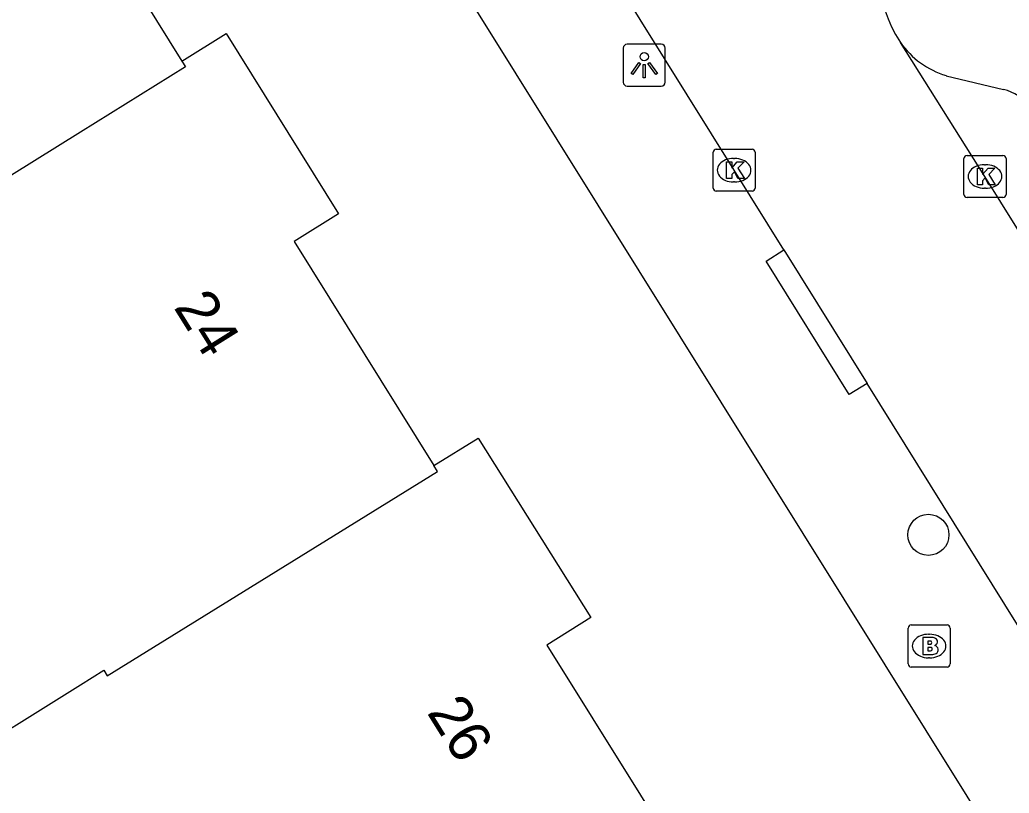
# Model space of a CAD drawing. Extents: x 158838 to 160074, y 386376 to 387776.
# Drawn here: x 158998.56 to 159022.08, y 387110.18 to 387128.56 of the extents above; entities that cross this region are included whole.
import ezdxf

# ---------------------------------------------------------------- set-up
doc = ezdxf.new("R2010")
doc.units = 0
for name, color, linetype in [('IMGEO_Boom', 7, 'Continuous'), ('IMGEO_Brandkraan', 7, 'Continuous'), ('IMGEO_Kolk', 7, 'Continuous'), ('IMGEO_Lichtpunt', 7, 'Continuous'), ('IMGEO_Pand', 7, 'Continuous'), ('IMGEO_Pand_nummerreeks', 7, 'Continuous'), ('IMGEO_Rijbaan_lokaal_open', 7, 'Continuous'), ('IMGEO_Voetpad_open', 7, 'Continuous')]:
    doc.layers.add(name, color=color, linetype=linetype)

msp = doc.modelspace()

# ---------------------------------------------------------------- linework, layer by layer
at = {"layer": 'IMGEO_Boom'}
msp.add_circle((159020.162, 387116.32), 0.489, dxfattribs=at)
at = {"layer": 'IMGEO_Brandkraan'}
for p, q in [((159019.753, 387114.177), (159020.605, 387114.177)), ((159019.678, 387113.251), (159019.678, 387114.103)), ((159020.166, 387113.957), (159020.191, 387113.957)), ((159020.679, 387114.103), (159020.679, 387113.251)), ((159020.605, 387113.177), (159019.753, 387113.177)), ((159020.189, 387113.397), (159020.164, 387113.397))]:
    msp.add_line(p, q, dxfattribs=at)
for points in [[(159019.753, 387114.177), (159020.605, 387114.177)], [(159019.678, 387113.251), (159019.678, 387114.103)], [(159020.679, 387114.103), (159020.679, 387113.251)], [(159020.026, 387113.877), (159020.026, 387113.477), (159020.239, 387113.477)], [(159020.257, 387113.877), (159020.026, 387113.877)], [(159020.205, 387113.796), (159020.151, 387113.796), (159020.151, 387113.72)], [(159020.151, 387113.72), (159020.204, 387113.72)], [(159020.213, 387113.644), (159020.151, 387113.644), (159020.151, 387113.563)], [(159020.151, 387113.563), (159020.213, 387113.563)], [(159020.605, 387113.177), (159019.753, 387113.177)]]:
    msp.add_lwpolyline(points, dxfattribs=at)
for centre, radius, start, end in [((159019.755, 387114.101), 0.0765, 91.552, 178.448), ((159019.755, 387114.101), 0.0765, 91.552, 178.448), ((159020.603, 387114.101), 0.0765, 1.552, 88.448), ((159020.603, 387114.101), 0.0765, 1.552, 88.448), ((159020.206, 387113.758), 0.0379, 267.8285, 90.9355), ((159020.261, 387113.732), 0.145, 59.4692, 91.5367), ((159020.286, 387113.779), 0.0922, 285.5137, 58.1501), ((159020.291, 387113.587), 0.105, 301.3115, 78.989), ((159020.214, 387113.603), 0.0404, 269.8759, 90.5077), ((159020.245, 387113.728), 0.251, 268.6676, 293.5347), ((159019.755, 387113.253), 0.0765, 181.552, 268.448), ((159019.755, 387113.253), 0.0765, 181.552, 268.448), ((159020.603, 387113.253), 0.0765, 271.552, 358.448), ((159020.603, 387113.253), 0.0765, 271.552, 358.448)]:
    msp.add_arc(centre, radius, start, end, dxfattribs=at)
for centre, major_axis, ratio, start_param, end_param in [((159020.165, 387113.677), (-0.387, 0.002), 0.722429, 4.712389, 7.853982), ((159020.19, 387113.677), (-0.39, 0.002), 0.717154, 1.570796, 4.712389)]:
    msp.add_ellipse(centre, major_axis=major_axis, ratio=ratio, start_param=start_param, end_param=end_param, dxfattribs=at)
at = {"layer": 'IMGEO_Kolk'}
for p, q in [((159015.042, 387124.562), (159015.042, 387125.414)), ((159015.117, 387125.488), (159015.969, 387125.488)), ((159016.043, 387125.414), (159016.043, 387124.562)), ((159015.53, 387125.268), (159015.555, 387125.268)), ((159021.007, 387124.413), (159021.007, 387125.265)), ((159021.082, 387125.339), (159021.934, 387125.339)), ((159022.008, 387125.265), (159022.008, 387124.413)), ((159021.495, 387125.119), (159021.52, 387125.119)), ((159015.553, 387124.708), (159015.528, 387124.708)), ((159015.969, 387124.488), (159015.117, 387124.488)), ((159021.518, 387124.559), (159021.493, 387124.559)), ((159021.934, 387124.339), (159021.082, 387124.339))]:
    msp.add_line(p, q, dxfattribs=at)
for points in [[(159015.042, 387124.562), (159015.042, 387125.414)], [(159015.117, 387125.488), (159015.969, 387125.488)], [(159016.043, 387125.414), (159016.043, 387124.562)], [(159015.363, 387125.188), (159015.486, 387125.188), (159015.486, 387125.037), (159015.616, 387125.188), (159015.78, 387125.188), (159015.634, 387125.037), (159015.787, 387124.788), (159015.635, 387124.788), (159015.55, 387124.952), (159015.486, 387124.885), (159015.486, 387124.788), (159015.363, 387124.788), (159015.363, 387125.188)], [(159021.007, 387124.413), (159021.007, 387125.265)], [(159021.082, 387125.339), (159021.934, 387125.339)], [(159022.008, 387125.265), (159022.008, 387124.413)], [(159021.328, 387125.039), (159021.451, 387125.039), (159021.451, 387124.888), (159021.581, 387125.039), (159021.745, 387125.039), (159021.599, 387124.888), (159021.752, 387124.639), (159021.6, 387124.639), (159021.515, 387124.803), (159021.451, 387124.736), (159021.451, 387124.639), (159021.328, 387124.639), (159021.328, 387125.039)], [(159015.969, 387124.488), (159015.117, 387124.488)], [(159021.934, 387124.339), (159021.082, 387124.339)]]:
    msp.add_lwpolyline(points, dxfattribs=at)
for centre, start, end in [((159015.119, 387125.412), 91.552, 178.448), ((159015.119, 387125.412), 91.552, 178.448), ((159015.967, 387125.412), 1.552, 88.448), ((159015.967, 387125.412), 1.552, 88.448), ((159021.084, 387125.263), 91.552, 178.448), ((159021.084, 387125.263), 91.552, 178.448), ((159021.932, 387125.263), 1.552, 88.448), ((159021.932, 387125.263), 1.552, 88.448), ((159015.119, 387124.564), 181.552, 268.448), ((159015.119, 387124.564), 181.552, 268.448), ((159015.967, 387124.564), 271.552, 358.448), ((159015.967, 387124.564), 271.552, 358.448), ((159021.084, 387124.415), 181.552, 268.448), ((159021.084, 387124.415), 181.552, 268.448), ((159021.932, 387124.415), 271.552, 358.448), ((159021.932, 387124.415), 271.552, 358.448)]:
    msp.add_arc(centre, 0.0765, start, end, dxfattribs=at)
for centre, major_axis, ratio, start_param, end_param in [((159015.529, 387124.988), (-0.387, 0.002), 0.722429, 4.712389, 7.853982), ((159015.554, 387124.988), (-0.39, 0.002), 0.717154, 1.570796, 4.712389), ((159021.494, 387124.839), (-0.387, 0.002), 0.722429, 4.712389, 7.853982), ((159021.519, 387124.839), (-0.39, 0.002), 0.717154, 1.570796, 4.712389)]:
    msp.add_ellipse(centre, major_axis=major_axis, ratio=ratio, start_param=start_param, end_param=end_param, dxfattribs=at)
at = {"layer": 'IMGEO_Lichtpunt'}
for p, q in [((159012.907, 387127.888), (159012.907, 387127.081)), ((159012.907, 387127.888), (159012.907, 387127.081)), ((159013.809, 387127.983), (159013.001, 387127.983)), ((159013.809, 387127.983), (159013.001, 387127.983)), ((159013.903, 387127.081), (159013.903, 387127.888)), ((159013.903, 387127.081), (159013.903, 387127.888)), ((159013.001, 387126.987), (159013.809, 387126.987)), ((159013.001, 387126.987), (159013.809, 387126.987))]:
    msp.add_line(p, q, dxfattribs=at)
for points in [[(159013.281, 387127.552), (159013.32, 387127.524), (159013.132, 387127.262), (159013.094, 387127.289), (159013.281, 387127.552)], [(159013.493, 387127.524), (159013.531, 387127.551), (159013.718, 387127.289), (159013.679, 387127.261), (159013.493, 387127.524)], [(159013.383, 387127.504), (159013.43, 387127.504), (159013.43, 387127.182), (159013.383, 387127.182), (159013.383, 387127.504)]]:
    msp.add_lwpolyline(points, dxfattribs=at)
msp.add_circle((159013.406, 387127.686), 0.0994, dxfattribs=at)
for centre, start, end in [((159013.001, 387127.888), 90, 180), ((159013.001, 387127.888), 90, 180), ((159013.809, 387127.888), 0, 90), ((159013.809, 387127.888), 0, 90), ((159013.001, 387127.081), 180, 270), ((159013.001, 387127.081), 180, 270), ((159013.809, 387127.081), 270, 0), ((159013.809, 387127.081), 270, 360)]:
    msp.add_arc(centre, 0.0946, start, end, dxfattribs=at)
at = {"layer": 'IMGEO_Pand'}
for points in [[(158996.448, 387137.159), (158997.502, 387137.819), (159000, 387133.801), (159000.159, 387133.545), (159000, 387133.446), (158999.106, 387132.889), (159000, 387131.455), (159002.413, 387127.583)], [(159002.413, 387127.583), (159003.466, 387128.239), (159006.137, 387123.952), (159005.085, 387123.296), (159008.407, 387117.965)], [(159002.413, 387127.583), (159002.498, 387127.447), (159000, 387125.893), (158994.652, 387122.567), (158994.567, 387122.703), (158990.911, 387120.419)], [(159008.407, 387117.965), (159009.46, 387118.621), (159012.138, 387114.357), (159011.087, 387113.701), (159014.412, 387108.377)], [(158996.852, 387110.789), (159000, 387112.756), (159000.555, 387113.103), (159000.64, 387112.967), (159008.492, 387117.829), (159008.407, 387117.965)]]:
    msp.add_lwpolyline(points, dxfattribs=at)
at = {"layer": 'IMGEO_Rijbaan_lokaal_open'}
for points in [[(159016.727, 387123.093), (159015.54, 387124.989), (159012.77, 387129.439)], [(159019.377, 387128.213), (159019.497, 387128.022)], [(159023.784, 387121.178), (159021.503, 387124.839), (159019.497, 387128.022)], [(159016.727, 387123.093), (159018.705, 387119.92)], [(159022.581, 387113.7), (159018.705, 387119.92)]]:
    msp.add_lwpolyline(points, dxfattribs=at)
msp.add_arc((159023.428, 387130.332), 4.571, 128.1464, 207.6148, dxfattribs=at)
at = {"layer": 'IMGEO_Voetpad_open'}
for points in [[(159056.14, 387053.974), (159008.415, 387130.408), (159005.915, 387134.425)], [(159020.581, 387127.235), (159021.946, 387126.905)], [(159018.705, 387119.92), (159018.281, 387119.656), (159016.303, 387122.829), (159016.727, 387123.093)]]:
    msp.add_lwpolyline(points, dxfattribs=at)
for centre, radius, start, end in [((159021.198, 387129.225), 2.083, 215.2645, 252.7751), ((159021.756, 387126), 0.925, 30.689, 78.1282)]:
    msp.add_arc(centre, radius, start, end, dxfattribs=at)

# ---------------------------------------------------------------- texts
at = {"layer": 'IMGEO_Pand_nummerreeks'}
for s, p in [('24', (159002.204, 387121.73)), ('26', (159008.225, 387112.098))]:
    msp.add_text(s, height=1, rotation=302.0052, dxfattribs=at).set_placement(p)

doc.saveas('drawing.dxf')
